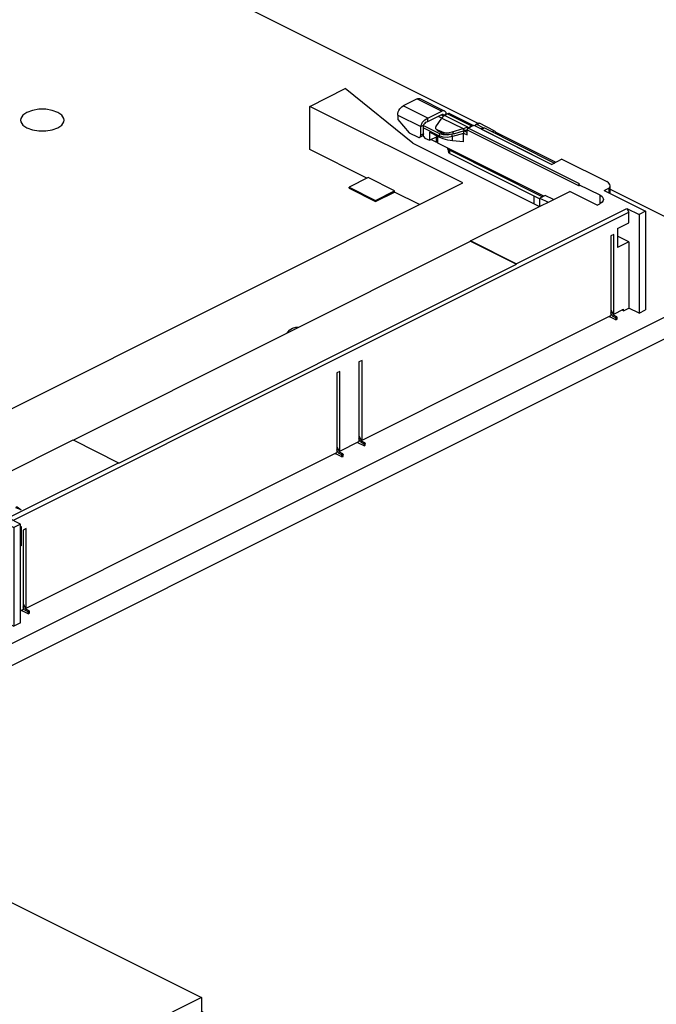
# Paper-space layout '005_EXP_CORICANT_PE_DRAWING_3_1' of a CAD drawing. Header units: millimetres. Extents: x 6 to 413, y 7 to 290.
# Tile 270 of 362: x 245 to 254, y 184 to 199. Entities that reach past the tile are written whole.
import ezdxf

# ---------------------------------------------------------------- set-up
doc = ezdxf.new("R2010")
doc.units = ezdxf.units.MM
doc.header["$LTSCALE"] = 23.1
for name, color, linetype in [('___J1_02_BL271', 7, 'CONTINUOUS'), ('___J3_02_BL284', 7, 'CONTINUOUS'), ('___J4_02_BL269', 7, 'CONTINUOUS'), ('DDR4_SO_DIMM_02_BL283', 7, 'CONTINUOUS'), ('PCOM_B702_PCB_02_BL265', 7, 'CONTINUOUS'), ('SSD_107100000060A_MTFDDAV_BL316', 7, 'CONTINUOUS')]:
    doc.layers.add(name, color=color, linetype=linetype)

# ---------------------------------------------------------------- blocks, each defined once
blk = doc.blocks.new('PCOM_B702_PCB_02_BL265', base_point=(243.689, 194.867))
at = {"layer": 'PCOM_B702_PCB_02_BL265', "color": 7, "linetype": 'Continuous'}
for p, q in [((243.688, 201.068), (251.651, 197.088)), ((251.893, 196.966), (252.768, 196.529)), ((253.546, 196.14), (255.78, 195.023)), ((255.78, 195.023), (243.689, 188.977)), ((255.78, 194.711), (243.689, 188.665))]:
    blk.add_line(p, q, dxfattribs=at)
for points in [[(245.686, 197.134), (245.682, 197.159), (245.652, 197.206), (245.594, 197.246), (245.514, 197.275), (245.42, 197.29), (245.322, 197.29), (245.228, 197.275), (245.148, 197.246)], [(245.148, 197.246), (245.09, 197.206), (245.06, 197.159), (245.056, 197.134)], [(245.056, 197.134), (245.06, 197.11), (245.09, 197.063), (245.148, 197.023), (245.228, 196.994), (245.322, 196.979), (245.42, 196.979), (245.514, 196.994), (245.594, 197.023)], [(245.594, 197.023), (245.652, 197.063), (245.682, 197.11), (245.686, 197.134)]]:
    blk.add_lwpolyline(points, dxfattribs=at)
blk = doc.blocks.new('___J4_02_BL269', base_point=(251.617, 196.973))
at = {"layer": '___J4_02_BL269', "color": 7, "linetype": 'Continuous'}
for p, q in [((250.769, 197.441), (250.565, 197.339)), ((250.769, 197.441), (251.126, 197.263)), ((250.809, 197.444), (251.166, 197.265)), ((250.921, 197.161), (250.565, 197.339)), ((250.489, 197.207), (250.489, 197.145)), ((250.489, 197.207), (250.82, 197.042)), ((250.489, 197.145), (250.654, 196.953)), ((250.921, 197.161), (251.126, 197.263)), ((250.921, 197.114), (251.126, 197.216)), ((250.921, 197.114), (250.921, 197.161)), ((251.037, 197.036), (251.124, 197.165)), ((251.124, 197.165), (251.429, 197.012)), ((251.151, 197.202), (251.188, 197.228)), ((251.154, 197.2), (251.189, 197.217)), ((251.205, 197.223), (251.16, 197.199)), ((251.497, 197.031), (251.16, 197.199)), ((251.189, 197.216), (251.189, 197.217)), ((251.189, 197.216), (251.189, 197.214)), ((251.205, 197.223), (251.552, 197.05)), ((251.244, 197.226), (251.581, 197.058)), ((250.82, 197.042), (250.858, 197.061)), ((250.82, 196.917), (250.82, 197.042)), ((250.858, 196.936), (250.858, 197.061)), ((251.036, 197.01), (251.042, 197.006)), ((251.036, 197.01), (251.059, 196.983)), ((251.042, 197.006), (251.105, 196.974)), ((251.064, 196.979), (251.042, 197.006)), ((251.274, 196.966), (251.429, 197.012)), ((251.451, 196.986), (251.429, 197.012)), ((251.497, 197.031), (251.513, 197.03)), ((251.497, 197.011), (251.497, 197.031)), ((251.513, 197.03), (251.552, 197.05)), ((251.513, 197.024), (251.513, 197.03)), ((251.72, 197.022), (251.689, 197.007)), ((251.697, 197.003), (251.736, 197.022)), ((251.697, 197.003), (252.707, 196.498)), ((251.736, 197.022), (252.745, 196.517)), ((250.654, 196.953), (250.781, 196.889)), ((250.806, 196.888), (250.844, 196.907)), ((250.858, 196.936), (250.82, 196.917)), ((250.968, 196.857), (251.049, 196.817)), ((251.049, 196.892), (251.043, 196.895)), ((251.061, 196.898), (251.049, 196.892)), ((251.049, 196.817), (251.049, 196.892)), ((251.064, 196.979), (251.059, 196.983)), ((251.064, 196.979), (251.128, 196.947)), ((251.105, 196.974), (251.128, 196.947)), ((251.274, 196.966), (251.297, 196.939)), ((251.297, 196.939), (251.451, 196.986)), ((251.049, 196.817), (251.068, 196.826)), ((251.211, 196.716), (251.211, 196.729)), ((252.745, 196.517), (252.707, 196.498))]:
    blk.add_line(p, q, dxfattribs=at)
for points in [[(250.769, 197.441), (250.783, 197.446), (250.797, 197.447), (250.809, 197.444)], [(250.489, 197.207), (250.491, 197.229), (250.496, 197.252), (250.505, 197.274), (250.517, 197.295), (250.532, 197.313), (250.548, 197.328), (250.565, 197.339)], [(250.82, 197.042), (250.825, 197.062), (250.835, 197.083), (250.847, 197.103), (250.863, 197.122), (250.881, 197.139), (250.901, 197.152), (250.921, 197.161)], [(251.16, 197.199), (251.147, 197.19), (251.135, 197.179), (251.124, 197.165)], [(251.166, 197.265), (251.155, 197.269), (251.14, 197.268), (251.126, 197.263)], [(251.126, 197.216), (251.133, 197.218), (251.139, 197.218), (251.142, 197.217)], [(251.142, 197.217), (251.145, 197.215), (251.149, 197.21), (251.151, 197.202)], [(251.188, 197.228), (251.184, 197.244), (251.177, 197.256), (251.167, 197.265), (251.166, 197.265)], [(251.188, 197.228), (251.189, 197.224), (251.189, 197.221), (251.189, 197.217)], [(251.244, 197.226), (251.232, 197.23), (251.219, 197.228), (251.205, 197.223)], [(250.858, 197.061), (250.863, 197.071), (250.871, 197.082), (250.882, 197.093), (250.894, 197.103), (250.908, 197.11), (250.921, 197.114)], [(251.037, 197.036), (251.034, 197.029), (251.033, 197.022), (251.034, 197.015), (251.036, 197.01)], [(251.429, 197.012), (251.45, 197.021), (251.473, 197.027), (251.497, 197.031)], [(251.575, 197.055), (251.566, 197.055), (251.552, 197.05)], [(251.72, 197.022), (251.723, 197.024), (251.729, 197.024), (251.736, 197.022)], [(250.781, 196.889), (250.791, 196.886), (250.801, 196.886), (250.806, 196.888)], [(250.806, 196.888), (250.808, 196.89), (250.815, 196.896), (250.818, 196.906), (250.82, 196.917)], [(250.858, 196.936), (250.857, 196.925), (250.853, 196.915), (250.847, 196.909), (250.844, 196.907)], [(251.105, 196.974), (251.143, 196.96), (251.185, 196.954), (251.229, 196.956), (251.274, 196.966)], [(251.297, 196.939), (251.251, 196.929), (251.207, 196.927), (251.165, 196.934), (251.128, 196.947)], [(251.488, 196.985), (251.481, 196.986), (251.466, 196.986), (251.451, 196.986)], [(251.211, 196.716), (251.213, 196.703), (251.217, 196.69), (251.223, 196.677), (251.226, 196.672)]]:
    blk.add_lwpolyline(points, dxfattribs=at)
blk = doc.blocks.new('___J1_02_BL271', base_point=(247.883, 193.534))
at = {"layer": '___J1_02_BL271', "color": 7, "linetype": 'Continuous'}
for p, q in [((251.123, 197.162), (251.07, 197.188)), ((251.112, 197.209), (251.148, 197.191)), ((251.123, 197.215), (251.158, 197.197)), ((251.096, 196.939), (250.857, 197.059)), ((250.858, 197.023), (251.086, 196.909)), ((251.488, 196.996), (251.501, 197.018)), ((251.488, 196.922), (251.488, 196.996)), ((251.488, 196.996), (253.102, 196.189)), ((251.501, 197.018), (251.584, 197.06)), ((253.106, 196.216), (251.501, 197.018)), ((251.584, 197.06), (252.707, 196.498)), ((250.85, 196.912), (250.88, 196.876)), ((250.88, 196.876), (250.944, 196.845)), ((250.944, 196.959), (250.944, 196.845)), ((251.086, 196.888), (250.944, 196.959)), ((250.944, 196.845), (251.056, 196.901)), ((251.056, 196.901), (251.068, 196.894)), ((251.068, 196.801), (251.068, 196.894)), ((251.086, 196.909), (251.086, 196.888)), ((251.142, 196.891), (251.086, 196.909)), ((251.146, 196.923), (251.096, 196.939)), ((251.437, 196.943), (251.279, 196.897)), ((251.279, 196.838), (251.279, 196.897)), ((251.383, 196.965), (251.44, 196.982)), ((251.44, 196.982), (251.437, 196.97)), ((251.437, 196.948), (251.488, 196.922)), ((251.437, 196.824), (251.437, 196.943)), ((251.488, 196.957), (251.44, 196.982)), ((251.488, 196.979), (251.474, 196.986)), ((252.591, 196.039), (251.068, 196.801)), ((251.437, 196.824), (251.279, 196.838)), ((252.853, 196.571), (252.707, 196.498)), ((252.853, 196.571), (253.498, 196.249)), ((253.093, 196.21), (253.106, 196.216)), ((253.093, 196.21), (253.398, 196.057)), ((253.093, 196.21), (253.102, 196.189)), ((253.46, 196.121), (253.528, 196.155)), ((253.528, 196.155), (253.538, 196.164)), ((253.528, 196.155), (253.528, 196.088)), ((253.538, 196.164), (253.538, 196.083)), ((253.546, 196.078), (253.546, 196.19)), ((251.539, 195.395), (252.967, 196.109)), ((252.612, 196.05), (252.535, 196.011)), ((252.535, 195.893), (252.535, 196.011)), ((252.535, 196.011), (252.653, 195.952)), ((252.73, 195.991), (252.612, 196.05)), ((253.362, 195.912), (252.967, 196.109)), ((253.398, 196.057), (253.398, 195.93)), ((253.46, 196.121), (254.059, 195.822)), ((252.195, 195.068), (253.786, 195.863)), ((253.362, 195.912), (253.398, 195.93)), ((253.786, 195.863), (253.964, 195.774)), ((253.786, 195.863), (253.818, 195.808)), ((244.947, 191.373), (253.818, 195.808)), ((253.818, 195.657), (253.818, 195.808)), ((254.059, 195.822), (253.964, 195.774)), ((253.964, 195.774), (253.964, 194.356)), ((254.059, 195.822), (254.059, 194.403)), ((253.655, 195.576), (253.818, 195.657)), ((253.655, 195.576), (253.655, 195.303)), ((253.601, 195.49), (253.557, 195.467)), ((253.557, 195.467), (253.557, 194.322)), ((253.601, 194.344), (253.601, 195.49)), ((253.818, 195.384), (253.655, 195.466)), ((245.815, 192.53), (251.539, 195.392)), ((251.539, 195.392), (251.539, 195.395)), ((252.195, 195.068), (251.539, 195.395)), ((251.539, 195.392), (252.197, 195.063)), ((253.818, 195.384), (253.655, 195.303)), ((253.818, 195.384), (253.818, 194.429)), ((246.47, 192.199), (252.197, 195.063)), ((252.197, 195.063), (252.195, 195.068)), ((249.974, 192.53), (253.557, 194.322)), ((253.537, 194.312), (253.538, 194.308)), ((253.63, 194.259), (253.544, 194.302)), ((253.557, 194.411), (253.596, 194.326)), ((253.577, 194.316), (253.557, 194.36)), ((253.596, 194.326), (253.577, 194.316)), ((253.577, 194.316), (253.623, 194.293)), ((253.601, 194.344), (253.585, 194.349)), ((253.643, 194.303), (253.596, 194.326)), ((253.601, 194.344), (253.741, 194.414)), ((253.643, 194.303), (253.623, 194.293)), ((253.741, 194.391), (253.718, 194.402)), ((253.741, 194.391), (253.818, 194.429)), ((253.741, 194.391), (253.741, 194.414)), ((253.964, 194.356), (253.818, 194.429)), ((253.964, 194.356), (254.059, 194.403)), ((253.627, 194.29), (253.623, 194.293)), ((253.63, 194.282), (253.649, 194.292)), ((253.63, 194.282), (253.63, 194.259)), ((253.63, 194.259), (253.649, 194.268)), ((253.649, 194.268), (253.649, 194.292)), ((249.974, 193.676), (249.929, 193.654)), ((249.929, 193.654), (249.929, 192.508)), ((249.974, 192.53), (249.974, 193.676)), ((249.656, 193.517), (249.611, 193.495)), ((249.611, 193.495), (249.611, 192.349)), ((249.656, 192.371), (249.656, 193.517)), ((241.707, 192.609), (241.707, 192.618)), ((241.908, 192.508), (241.707, 192.609)), ((242.052, 192.631), (242.092, 192.611)), ((242.12, 192.668), (242.076, 192.69)), ((242.117, 192.712), (242.151, 192.695)), ((242.128, 192.717), (242.161, 192.701)), ((249.929, 192.597), (249.969, 192.512)), ((241.924, 192.482), (241.719, 192.585)), ((241.924, 192.443), (241.924, 192.479)), ((242.484, 192.509), (242.566, 192.551)), ((242.484, 192.509), (242.484, 192.416)), ((243.607, 191.948), (242.484, 192.509)), ((242.566, 192.551), (244.171, 191.748)), ((244.384, 191.817), (245.812, 192.532)), ((245.812, 192.532), (246.467, 192.204)), ((249.656, 192.371), (249.929, 192.508)), ((249.909, 192.498), (249.911, 192.494)), ((250.003, 192.445), (249.916, 192.488)), ((249.95, 192.503), (249.929, 192.546)), ((249.969, 192.512), (249.95, 192.503)), ((249.95, 192.503), (249.996, 192.479)), ((249.974, 192.53), (249.958, 192.535)), ((250.015, 192.489), (249.969, 192.512)), ((250.015, 192.489), (249.996, 192.479)), ((250, 192.477), (249.996, 192.479)), ((250.003, 192.468), (250.022, 192.478)), ((250.003, 192.468), (250.003, 192.445)), ((250.003, 192.445), (250.022, 192.455)), ((250.022, 192.455), (250.022, 192.478)), ((242.477, 192.419), (242.484, 192.416)), ((245.137, 190.112), (249.611, 192.349)), ((249.591, 192.339), (249.593, 192.335)), ((249.684, 192.286), (249.598, 192.329)), ((249.611, 192.438), (249.65, 192.353)), ((249.631, 192.344), (249.611, 192.387)), ((249.65, 192.353), (249.631, 192.344)), ((249.631, 192.344), (249.678, 192.32)), ((249.656, 192.371), (249.64, 192.376)), ((249.697, 192.33), (249.65, 192.353)), ((249.697, 192.33), (249.678, 192.32)), ((249.681, 192.317), (249.678, 192.32)), ((249.684, 192.309), (249.703, 192.319)), ((249.703, 192.295), (249.703, 192.319)), ((244.877, 191.408), (246.467, 192.204)), ((246.467, 192.204), (246.47, 192.199)), ((249.684, 192.309), (249.684, 192.286)), ((249.684, 192.286), (249.703, 192.295)), ((243.607, 191.948), (243.461, 191.874)), ((243.461, 191.874), (243.461, 190.456)), ((243.461, 191.874), (244.105, 191.552)), ((244.171, 191.748), (244.184, 191.755)), ((244.488, 191.602), (244.184, 191.755)), ((244.384, 191.817), (244.384, 191.755)), ((244.384, 191.817), (244.779, 191.62)), ((244.384, 191.755), (244.43, 191.655)), ((243.384, 191.638), (243.461, 191.6)), ((244.422, 191.671), (244.386, 191.653)), ((244.43, 191.655), (244.449, 191.622)), ((244.743, 191.602), (244.779, 191.62)), ((244.105, 191.552), (244.105, 190.134)), ((244.275, 191.532), (244.292, 191.537)), ((244.275, 190.114), (244.275, 191.532)), ((244.36, 191.571), (244.292, 191.537)), ((244.292, 190.119), (244.292, 191.537)), ((244.36, 190.152), (244.36, 191.571)), ((244.36, 191.571), (244.959, 191.271)), ((244.534, 191.586), (244.488, 191.602)), ((245.008, 191.567), (244.987, 191.556)), ((245.064, 191.524), (244.987, 191.556)), ((245.008, 191.559), (244.995, 191.552)), ((245.008, 191.567), (245.008, 191.559)), ((245.008, 191.567), (245.064, 191.524)), ((245.042, 191.533), (245.008, 191.559)), ((245.055, 191.319), (244.877, 191.408)), ((245.055, 191.319), (244.959, 191.271)), ((244.959, 191.271), (244.959, 189.853)), ((245.055, 189.901), (245.055, 191.319)), ((245.055, 191.275), (245.071, 191.284)), ((245.071, 191.011), (245.071, 191.284)), ((245.137, 191.257), (245.093, 191.235)), ((245.093, 191.235), (245.093, 190.089)), ((245.137, 190.112), (245.137, 191.257)), ((245.071, 191.011), (245.055, 191.019)), ((245.071, 191.011), (245.055, 191.003)), ((243.461, 190.456), (244.105, 190.134)), ((244.292, 190.119), (244.275, 190.114)), ((244.36, 190.152), (244.292, 190.119)), ((244.36, 190.152), (244.959, 189.853)), ((245.093, 190.089), (245.055, 190.07)), ((245.073, 190.079), (245.075, 190.076)), ((245.166, 190.027), (245.08, 190.07)), ((245.093, 190.179), (245.132, 190.094)), ((245.113, 190.084), (245.093, 190.128)), ((245.132, 190.094), (245.113, 190.084)), ((245.113, 190.084), (245.16, 190.061)), ((245.137, 190.112), (245.122, 190.116)), ((245.179, 190.071), (245.132, 190.094)), ((245.179, 190.071), (245.16, 190.061)), ((245.163, 190.058), (245.16, 190.061)), ((245.166, 190.05), (245.185, 190.06)), ((245.166, 190.05), (245.166, 190.027)), ((245.185, 190.036), (245.185, 190.06)), ((245.166, 190.027), (245.185, 190.036)), ((245.055, 189.901), (244.959, 189.853))]:
    blk.add_line(p, q, dxfattribs=at)
for points in [[(251.096, 196.939), (251.09, 196.93), (251.087, 196.92), (251.086, 196.909)], [(251.279, 196.838), (251.208, 196.847), (251.143, 196.864), (251.086, 196.888)], [(251.279, 196.897), (251.207, 196.886), (251.142, 196.891)], [(251.27, 196.932), (251.204, 196.92), (251.146, 196.923)], [(251.279, 196.897), (251.274, 196.909), (251.271, 196.921), (251.27, 196.932)], [(251.437, 196.97), (251.436, 196.959), (251.437, 196.948)], [(251.437, 196.943), (251.437, 196.945), (251.437, 196.946), (251.437, 196.948)], [(253.546, 196.19), (253.542, 196.209), (253.526, 196.231), (253.498, 196.249)], [(253.538, 196.164), (253.546, 196.186), (253.546, 196.19)], [(253.398, 196.057), (253.431, 196.034), (253.448, 196.008), (253.45, 195.994)], [(253.45, 195.994), (253.448, 195.98), (253.431, 195.953), (253.398, 195.93)], [(253.538, 194.308), (253.54, 194.305), (253.542, 194.303), (253.544, 194.302)], [(253.643, 194.303), (253.646, 194.3), (253.648, 194.296), (253.649, 194.292)], [(248.9, 194.073), (248.902, 194.076), (248.933, 194.115), (248.972, 194.142), (249.019, 194.155), (249.062, 194.154)], [(253.63, 194.282), (253.629, 194.286), (253.627, 194.29)], [(241.719, 192.585), (241.716, 192.586), (241.71, 192.595), (241.707, 192.609)], [(249.911, 192.494), (249.913, 192.491), (249.914, 192.489), (249.916, 192.488)], [(250.003, 192.468), (250.002, 192.473), (250, 192.477)], [(250.015, 192.489), (250.018, 192.486), (250.021, 192.483), (250.022, 192.478)], [(249.593, 192.335), (249.594, 192.332), (249.596, 192.33), (249.598, 192.329)], [(249.684, 192.309), (249.684, 192.314), (249.681, 192.317)], [(249.697, 192.33), (249.7, 192.327), (249.702, 192.323), (249.703, 192.319)], [(244.105, 191.552), (244.142, 191.538), (244.185, 191.53), (244.23, 191.528), (244.275, 191.532)], [(244.743, 191.602), (244.697, 191.586), (244.644, 191.577), (244.588, 191.577), (244.534, 191.586)], [(244.275, 190.114), (244.23, 190.109), (244.185, 190.112), (244.142, 190.12), (244.105, 190.134)], [(245.075, 190.076), (245.076, 190.073), (245.078, 190.071), (245.08, 190.07)], [(245.166, 190.05), (245.165, 190.054), (245.163, 190.058)], [(245.179, 190.071), (245.182, 190.068), (245.184, 190.064), (245.185, 190.06)]]:
    blk.add_lwpolyline(points, dxfattribs=at)
blk = doc.blocks.new('DDR4_SO_DIMM_02_BL283', base_point=(246.168, 194.042))
at = {"layer": 'DDR4_SO_DIMM_02_BL283', "color": 7, "linetype": 'Continuous'}
for p, q in [((249.224, 197.333), (249.733, 197.588)), ((250.707, 196.802), (249.733, 197.588)), ((249.224, 196.71), (249.224, 197.333)), ((251.426, 196.232), (249.224, 197.333)), ((250.046, 196.299), (249.224, 196.71)), ((250.707, 196.802), (252.53, 195.891)), ((250.061, 196.307), (249.788, 196.17)), ((250.443, 196.116), (250.061, 196.307)), ((243.315, 192.176), (251.426, 196.232)), ((249.788, 196.154), (249.788, 196.17)), ((249.788, 196.17), (250.17, 195.979)), ((249.788, 196.154), (250.17, 195.963)), ((250.17, 195.979), (250.443, 196.116)), ((250.17, 195.963), (250.443, 196.1)), ((250.443, 196.1), (250.443, 196.116)), ((250.802, 195.921), (250.443, 196.1)), ((250.17, 195.963), (250.17, 195.979)), ((239.806, 192.624), (240.315, 192.878)), ((240.315, 192.878), (242.45, 191.811)), ((239.806, 192.624), (239.806, 192)), ((239.806, 192.624), (241.377, 192.137)), ((241.377, 192.137), (241.377, 191.514)), ((242.449, 191.602), (241.377, 192.137)), ((241.377, 191.514), (239.806, 192)), ((244.386, 191.751), (244.288, 191.702)), ((242.449, 190.978), (241.377, 191.514)), ((243.414, 191.119), (242.805, 191.423)), ((243.461, 191.142), (243.414, 191.119)), ((243.414, 190.495), (243.414, 191.119)), ((243.414, 190.495), (242.804, 190.8)), ((243.461, 190.519), (243.414, 190.495))]:
    blk.add_line(p, q, dxfattribs=at)
blk = doc.blocks.new('___J3_02_BL284', base_point=(251.901, 196.51))
at = {"layer": '___J3_02_BL284', "color": 7, "linetype": 'Continuous'}
for p, q in [((251.606, 197.055), (251.606, 197.048)), ((251.652, 197.09), (251.613, 197.07)), ((251.626, 197.07), (251.664, 197.089)), ((251.72, 197.022), (251.626, 197.07)), ((251.879, 196.981), (251.664, 197.089)), ((251.879, 196.981), (251.848, 196.966)), ((251.892, 196.944), (251.899, 196.947)), ((251.899, 196.94), (251.899, 196.947)), ((251.226, 196.666), (251.226, 196.713)), ((251.237, 196.653), (251.237, 196.7)), ((251.237, 196.7), (252.575, 196.031)), ((251.237, 196.653), (252.535, 196.004)), ((252.452, 195.929), (252.452, 196.046))]:
    blk.add_line(p, q, dxfattribs=at)
for points in [[(251.613, 197.07), (251.61, 197.068), (251.607, 197.062), (251.606, 197.055)], [(251.626, 197.07), (251.62, 197.072), (251.614, 197.071), (251.613, 197.07)], [(251.652, 197.09), (251.652, 197.09), (251.658, 197.091), (251.664, 197.089)], [(251.879, 196.981), (251.885, 196.977), (251.891, 196.971), (251.895, 196.963), (251.898, 196.955), (251.899, 196.947)], [(251.23, 196.72), (251.228, 196.717), (251.226, 196.713)], [(251.226, 196.713), (251.228, 196.708), (251.231, 196.704), (251.237, 196.7)], [(251.237, 196.653), (251.231, 196.657), (251.228, 196.661), (251.226, 196.666)]]:
    blk.add_lwpolyline(points, dxfattribs=at)
blk = doc.blocks.new('SSD_107100000060A_MTFDDAV_BL316', base_point=(244.054, 184.643))
at = {"layer": 'SSD_107100000060A_MTFDDAV_BL316', "color": 7, "linetype": 'Continuous'}
for p, q in [((242.849, 186.714), (241.672, 186.125)), ((242.849, 186.714), (243.275, 186.501)), ((243.473, 186.599), (240.698, 185.212)), ((243.473, 186.599), (247.661, 184.506)), ((241.672, 186), (241.672, 186.125)), ((241.226, 185.902), (240.049, 185.313)), ((240.049, 185.313), (240.049, 185.189)), ((244.886, 182.895), (240.049, 185.313)), ((244.886, 182.771), (240.049, 185.189)), ((240.698, 185.212), (240.698, 185.002)), ((244.886, 183.118), (240.698, 185.212)), ((244.886, 182.908), (240.698, 185.002)), ((240.698, 184.864), (240.698, 184.666)), ((244.886, 182.573), (240.698, 184.666)), ((247.661, 184.506), (244.886, 183.118)), ((247.661, 184.506), (247.661, 184.295)), ((247.661, 184.295), (244.886, 182.908)), ((247.549, 184.227), (247.686, 184.295)), ((247.661, 184.308), (247.686, 184.295)), ((247.686, 184.295), (247.686, 184.171)), ((247.549, 184.227), (248.014, 183.995)), ((247.674, 184.165), (247.686, 184.171)), ((248.014, 183.995), (247.543, 183.759)), ((248.058, 183.953), (247.587, 183.717)), ((248.058, 183.953), (248.014, 183.995)), ((248.058, 183.953), (248.058, 183.868)), ((247.066, 183.845), (247.39, 183.683)), ((247.218, 183.921), (247.218, 183.797)), ((247.218, 183.921), (247.543, 183.759)), ((247.587, 183.632), (248.058, 183.868)), ((247.39, 183.683), (246.047, 183.011)), ((247.218, 183.797), (247.543, 183.634)), ((247.276, 183.768), (247.248, 183.754)), ((247.435, 183.641), (247.39, 183.683)), ((247.543, 183.759), (247.587, 183.717)), ((247.587, 183.717), (247.587, 183.632)), ((247.435, 183.641), (246.092, 182.969)), ((246.092, 182.884), (247.435, 183.556)), ((247.435, 183.641), (247.435, 183.556)), ((247.587, 183.632), (247.543, 183.634)), ((244.886, 183.118), (244.886, 182.908)), ((245.723, 183.174), (245.723, 183.049)), ((245.723, 183.174), (246.047, 183.011)), ((245.023, 182.964), (244.886, 182.895)), ((245.023, 182.839), (245.023, 182.964)), ((245.023, 182.964), (245.487, 182.731)), ((245.57, 183.097), (245.895, 182.935)), ((245.723, 183.049), (246.047, 182.887)), ((245.78, 183.02), (245.752, 183.006)), ((246.047, 183.011), (246.092, 182.969)), ((246.092, 182.969), (246.092, 182.884)), ((244.886, 182.895), (244.886, 182.573)), ((245.023, 182.839), (244.886, 182.771)), ((245.023, 182.839), (245.487, 182.607)), ((245.895, 182.935), (245.487, 182.731)), ((245.939, 182.893), (245.532, 182.689)), ((245.939, 182.893), (245.895, 182.935)), ((245.939, 182.893), (245.939, 182.808)), ((246.092, 182.884), (246.047, 182.887)), ((245.22, 182.74), (244.886, 182.573)), ((245.487, 182.731), (245.532, 182.689)), ((245.532, 182.604), (245.939, 182.808)), ((245.532, 182.689), (245.532, 182.604)), ((245.532, 182.604), (245.487, 182.607))]:
    blk.add_line(p, q, dxfattribs=at)
for points in [[(241.764, 186.014), (241.764, 186.022), (241.75, 186.06), (241.719, 186.095), (241.672, 186.125)], [(241.226, 185.902), (241.286, 185.879), (241.356, 185.863), (241.43, 185.856), (241.506, 185.859), (241.578, 185.87), (241.643, 185.889), (241.696, 185.916), (241.736, 185.948)], [(241.672, 186), (241.719, 185.97), (241.737, 185.95)], [(241.736, 185.948), (241.759, 185.984), (241.764, 186.014)], [(247.218, 183.921), (247.191, 183.931), (247.158, 183.937), (247.125, 183.937), (247.093, 183.931), (247.066, 183.922), (247.046, 183.908), (247.035, 183.892), (247.034, 183.883)], [(247.034, 183.883), (247.035, 183.875), (247.045, 183.859), (247.066, 183.845)], [(247.132, 183.812), (247.158, 183.812), (247.19, 183.807), (247.218, 183.797)], [(245.723, 183.174), (245.695, 183.184), (245.663, 183.189), (245.63, 183.189), (245.598, 183.184), (245.57, 183.174), (245.55, 183.16), (245.54, 183.144), (245.538, 183.136)], [(245.538, 183.136), (245.54, 183.127), (245.55, 183.111), (245.57, 183.097)], [(245.636, 183.064), (245.662, 183.064), (245.695, 183.059), (245.723, 183.049)]]:
    blk.add_lwpolyline(points, dxfattribs=at)

psp = doc.layouts.new('005_EXP_CORICANT_PE_DRAWING_3_1')

# ---------------------------------------------------------------- block references
at = {"layer": '___J1_02_BL271'}
psp.add_blockref('___J1_02_BL271', (247.883, 193.534), dxfattribs=at)
at = {"layer": '___J3_02_BL284'}
psp.add_blockref('___J3_02_BL284', (251.901, 196.51), dxfattribs=at)
at = {"layer": '___J4_02_BL269'}
psp.add_blockref('___J4_02_BL269', (251.617, 196.973), dxfattribs=at)
at = {"layer": 'DDR4_SO_DIMM_02_BL283'}
psp.add_blockref('DDR4_SO_DIMM_02_BL283', (246.168, 194.042), dxfattribs=at)
at = {"layer": 'PCOM_B702_PCB_02_BL265'}
psp.add_blockref('PCOM_B702_PCB_02_BL265', (243.689, 194.867), dxfattribs=at)
at = {"layer": 'SSD_107100000060A_MTFDDAV_BL316'}
psp.add_blockref('SSD_107100000060A_MTFDDAV_BL316', (244.054, 184.643), dxfattribs=at)

doc.saveas('drawing.dxf')
